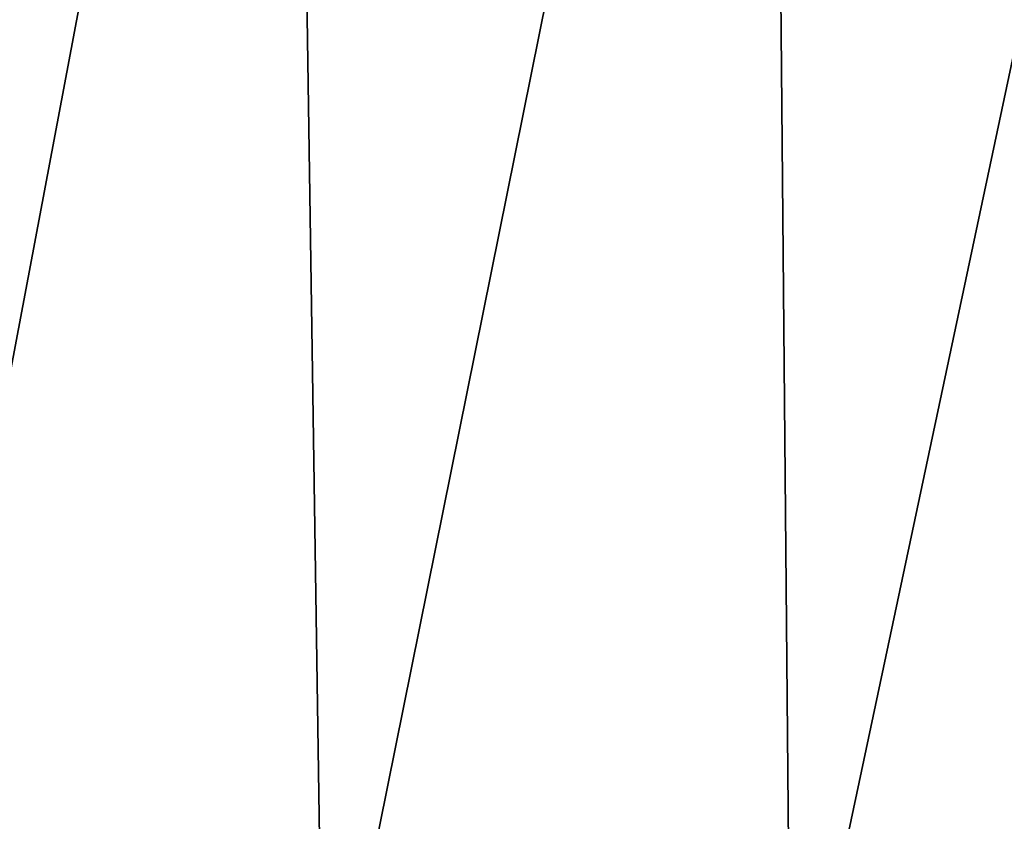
# Model space of a CAD drawing. Header units: millimetres. Extents: x -125 to 125, y -4 to 54.
# Tile 559 of 612: x 111.14 to 112.039, y -2.768 to -2.036. Entities that reach past the tile are written whole.
import ezdxf

# ---------------------------------------------------------------- set-up
doc = ezdxf.new("R2010")
doc.units = ezdxf.units.MM
doc.header["$LTSCALE"] = 65.185185
for name, color, linetype in [('26', 7, 'CONTINUOUS'), ('28', 7, 'CONTINUOUS'), ('29', 7, 'CONTINUOUS'), ('31', 7, 'CONTINUOUS')]:
    doc.layers.add(name, color=color, linetype=linetype)

msp = doc.modelspace()

# ---------------------------------------------------------------- linework, layer by layer
at = {"layer": '26', "color": 7, "linetype": 'Continuous'}
for points in [[(111.38689, -1, 108.78203), (111.00487, -3.02617, 109.03389), (110.96278, -1, 108.9364), (111.38689, -1, 108.78203)], [(111.41737, -3.02617, 108.88375), (111.00487, -3.02617, 109.03389), (111.38689, -1, 108.78203), (111.41737, -3.02617, 108.88375)], [(111.82605, -1, 108.67794), (111.41737, -3.02617, 108.88375), (111.38689, -1, 108.78203), (111.82605, -1, 108.67794)], [(111.84451, -3.02617, 108.78252), (111.41737, -3.02617, 108.88375), (111.82605, -1, 108.67794), (111.84451, -3.02617, 108.78252)], [(112.27433, -1, 108.62555), (111.84451, -3.02617, 108.78252), (111.82605, -1, 108.67794), (112.27433, -1, 108.62555)], [(112.28051, -3.02617, 108.73155), (111.84451, -3.02617, 108.78252), (112.27433, -1, 108.62555), (112.28051, -3.02617, 108.73155)]]:
    msp.add_3dface(points, dxfattribs=at)
at = {"layer": '28', "color": 7, "linetype": 'Continuous'}
for points in [[(111.38689, -1, -116.21797), (111.00487, -3.02617, -115.96611), (110.96278, -1, -116.0636), (111.38689, -1, -116.21797)], [(111.41737, -3.02617, -116.11625), (111.00487, -3.02617, -115.96611), (111.38689, -1, -116.21797), (111.41737, -3.02617, -116.11625)], [(111.82605, -1, -116.32206), (111.41737, -3.02617, -116.11625), (111.38689, -1, -116.21797), (111.82605, -1, -116.32206)], [(111.84451, -3.02617, -116.21748), (111.41737, -3.02617, -116.11625), (111.82605, -1, -116.32206), (111.84451, -3.02617, -116.21748)], [(112.27433, -1, -116.37445), (111.84451, -3.02617, -116.21748), (111.82605, -1, -116.32206), (112.27433, -1, -116.37445)], [(112.28051, -3.02617, -116.26845), (111.84451, -3.02617, -116.21748), (112.27433, -1, -116.37445), (112.28051, -3.02617, -116.26845)]]:
    msp.add_3dface(points, dxfattribs=at)
at = {"layer": '29', "color": 7, "linetype": 'Continuous'}
for points in [[(110.96278, -1, -108.9364), (111.00487, -3.02617, -109.03389), (111.38689, -1, -108.78203), (110.96278, -1, -108.9364)], [(111.00487, -3.02617, -109.03389), (111.41737, -3.02617, -108.88375), (111.38689, -1, -108.78203), (111.00487, -3.02617, -109.03389)], [(111.38689, -1, -108.78203), (111.41737, -3.02617, -108.88375), (111.82605, -1, -108.67794), (111.38689, -1, -108.78203)], [(111.41737, -3.02617, -108.88375), (111.84451, -3.02617, -108.78252), (111.82605, -1, -108.67794), (111.41737, -3.02617, -108.88375)], [(111.84451, -3.02617, -108.78252), (112.28051, -3.02617, -108.73155), (111.82605, -1, -108.67794), (111.84451, -3.02617, -108.78252)], [(111.82605, -1, -108.67794), (112.28051, -3.02617, -108.73155), (112.27433, -1, -108.62555), (111.82605, -1, -108.67794)]]:
    msp.add_3dface(points, dxfattribs=at)
at = {"layer": '31', "color": 7, "linetype": 'Continuous'}
for points in [[(110.96278, -1, 116.0636), (111.00487, -3.02617, 115.96611), (111.38689, -1, 116.21797), (110.96278, -1, 116.0636)], [(111.00487, -3.02617, 115.96611), (111.41737, -3.02617, 116.11625), (111.38689, -1, 116.21797), (111.00487, -3.02617, 115.96611)], [(111.38689, -1, 116.21797), (111.41737, -3.02617, 116.11625), (111.82605, -1, 116.32206), (111.38689, -1, 116.21797)], [(111.41737, -3.02617, 116.11625), (111.84451, -3.02617, 116.21748), (111.82605, -1, 116.32206), (111.41737, -3.02617, 116.11625)], [(111.84451, -3.02617, 116.21748), (112.28051, -3.02617, 116.26845), (111.82605, -1, 116.32206), (111.84451, -3.02617, 116.21748)], [(111.82605, -1, 116.32206), (112.28051, -3.02617, 116.26845), (112.27433, -1, 116.37445), (111.82605, -1, 116.32206)]]:
    msp.add_3dface(points, dxfattribs=at)

doc.saveas('drawing.dxf')
